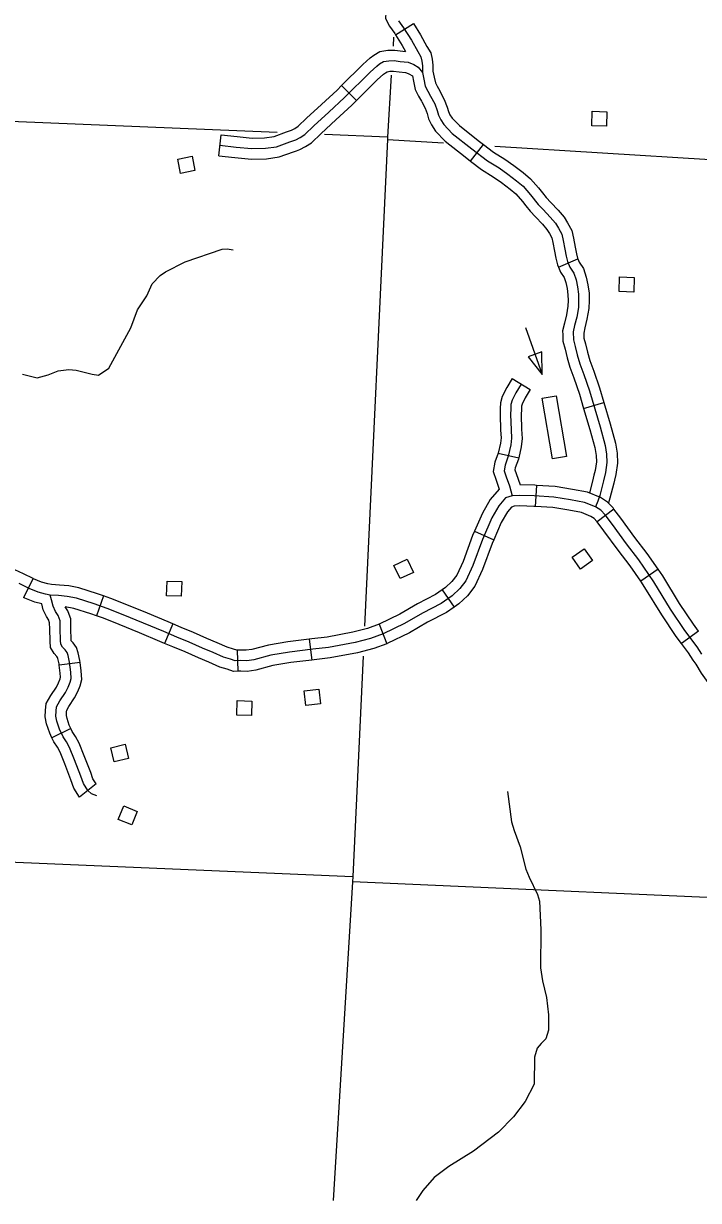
# Model space of a CAD drawing. Extents: x 653372 to 905732, y 627442 to 787275.
# Drawn here: x 877117 to 881918, y 627442 to 635816 of the extents above; entities that cross this region are included whole.
import ezdxf

# ---------------------------------------------------------------- set-up
doc = ezdxf.new("R2010")
doc.units = 0
for name, color, linetype in [('Level 32', 7, 'Continuous'), ('Level 35', 7, 'Continuous'), ('Level 4', 7, 'Continuous'), ('Level 45', 7, 'Continuous'), ('Level 5', 7, 'Continuous'), ('Level 56', 7, 'Continuous')]:
    doc.layers.add(name, color=color, linetype=linetype)

msp = doc.modelspace()

# ---------------------------------------------------------------- linework, layer by layer
at = {"layer": 'Level 32'}
for p, q in [((880592.4, 633288.8), (880720.9, 633211.4)), ((880493.4, 632758.9), (880639.7, 632725.7)), ((880767, 632529.4), (880756.9, 632379.7)), ((881316.8, 632361), (881197.3, 632270.3)), ((880325.5, 632202.8), (880463, 632143)), ((881631.2, 631932.4), (881507.3, 631847.7)), ((877184.6, 631866), (877117.3, 631732)), ((877685.7, 631743.3), (877635.2, 631602.1)), ((880094.7, 631785.9), (880179.7, 631662.3)), ((878179.1, 631543.6), (878120.5, 631405.5)), ((879647.2, 631542.8), (879700.2, 631402.4)), ((881917.9, 631493.1), (881797.8, 631403.3)), ((879150.1, 631435.7), (879168.8, 631286.8)), ((878636.8, 631356.6), (878641.7, 631206.7)), ((877520, 631269.5), (877371.2, 631250.3)), ((877454.1, 630799), (877319.1, 630733.7)), ((877632.7, 630406.2), (877515.8, 630310.1))]:
    msp.add_line(p, q, dxfattribs=at)
for points in [[(880592.4, 633288.8), (880554.1, 633225.2), (880522.8, 633162.7), (880509.7, 633116.1), (880508.4, 633075.8), (880507.2, 633033), (880509.9, 632922.4), (880513.5, 632867), (880509.4, 632829.4), (880493.4, 632758.9)], [(880656.7, 633250.1), (880619.9, 633189), (880593, 633135.4), (880584.3, 633104.6), (880583.4, 633073.5), (880582.2, 633032.8), (880584.8, 632925.8), (880588.8, 632865.4), (880583.5, 632817), (880565.6, 632737.8), (880542.3, 632674.4), (880535.2, 632633.8), (880549.5, 632590.6), (880572.8, 632525.8), (880593.7, 632454.8)], [(880720.9, 633211.4), (880685.6, 633152.8), (880663.3, 633108.2), (880659, 633093.1), (880658.4, 633071.3), (880657.2, 633032.5), (880659.7, 632929.2), (880664.1, 632863.8), (880657.6, 632804.6), (880639.7, 632725.7)], [(880493.5, 632759.1), (880469.6, 632693.9), (880458.1, 632628.1), (880478.6, 632566.2), (880501.3, 632503)], [(880639.7, 632725.7), (880637.6, 632716.6), (880615, 632654.9), (880612.3, 632639.5), (880620.4, 632615), (880649.8, 632533.4)], [(880501.3, 632503), (880436.5, 632428.4), (880381.4, 632331.5), (880325.5, 632202.8)], [(880767, 632529.4), (880753.3, 632530.3), (880649.8, 632533.4)], [(881316.8, 632361), (881310.9, 632368.7), (881271.5, 632410.6), (881221, 632442.8), (881128.3, 632480.5), (881021.7, 632500.6), (880898.3, 632520.5), (880767, 632529.4)], [(881186.4, 632375.9), (881107, 632408.2), (881008.8, 632426.8), (880889.8, 632445.9), (880749.7, 632455.3), (880645.8, 632458.5), (880593.7, 632454.8), (880546.5, 632440.6), (880498, 632384.9), (880448.6, 632297.9), (880381.6, 632143.9), (880313.6, 631958.6), (880263.6, 631850.9), (880220.4, 631794.9), (880166.9, 631744.5), (880087.2, 631689.7), (879955.2, 631620.8), (879828.2, 631546.6), (879675.2, 631473.2), (879585.8, 631439.4), (879475.8, 631411.5), (879287.6, 631375.5), (879175.7, 631363.3), (879008.7, 631342.3), (878875.4, 631320.3), (878754.9, 631287.5), (878705.3, 631281.2), (878663.7, 631282.4), (878622.1, 631281.1), (878588.7, 631292.5), (878539.7, 631307), (878465.3, 631340.4), (878390.9, 631371.3), (878295.9, 631413.1), (878208.7, 631449.6), (878116.3, 631488.8), (877971.2, 631550.3), (877824.8, 631609.4), (877711.8, 631654.4), (877619.3, 631687.4), (877493.3, 631727.4), (877428.4, 631739.5), (877366.2, 631745.4), (877307.2, 631749.2), (877273, 631756), (877221.4, 631770.5), (877157.2, 631795.9), (877085.5, 631831.8)], [(880756.9, 632379.7), (880746, 632380.4), (880647.3, 632383.4), (880607.3, 632380.6), (880588.9, 632375.1), (880559.5, 632341.3), (880515.8, 632264.3), (880463, 632143)], [(881197.3, 632270.3), (881196.2, 632271.7), (881175.1, 632294.2), (881151.8, 632309), (881085.7, 632335.9), (880995.8, 632352.9), (880881.3, 632371.3), (880756.9, 632379.7)], [(881943, 631327.7), (881908.2, 631380.8), (881820.7, 631497.9), (881719.5, 631648.2), (881600.6, 631844.2), (881493.5, 632000.9), (881405.9, 632112.8), (881306.1, 632251), (881253.6, 632320.2), (881223.3, 632352.4), (881186.4, 632375.9)], [(881631.2, 631932.4), (881554.1, 632045.2), (881465.8, 632157.9), (881366.3, 632295.7), (881316.8, 632361)], [(881507.3, 631847.7), (881433, 631956.6), (881345.9, 632067.7), (881245.8, 632206.4), (881197.3, 632270.3)], [(880325.5, 632202.8), (880311.9, 632171.8), (880244.3, 631987.4), (880199.1, 631890.1), (880164.6, 631845.5), (880119.6, 631803), (880094.7, 631785.9)], [(880463, 632143), (880451.3, 632116), (880383, 631929.9), (880328.1, 631811.6), (880276.1, 631744.4), (880214.1, 631686), (880179.7, 631662.3)], [(877184.6, 631866), (877118.1, 631899.4), (877025.6, 631942.4), (876906.2, 631990.4), (876803.4, 632036.1), (876731.4, 632059.5), (876672.2, 632067.4)], [(881917.9, 631493.1), (881881.9, 631541.3), (881782.7, 631688.6), (881663.7, 631884.8), (881631.2, 631932.4)], [(877685.7, 631743.3), (877643.2, 631758.5), (877511.6, 631800.3), (877438.8, 631813.8), (877372.2, 631820.2), (877317, 631823.7), (877290.5, 631829), (877245.4, 631841.7), (877187.8, 631864.4), (877184.6, 631866)], [(881797.8, 631403.3), (881759.6, 631454.5), (881656.3, 631607.7), (881537.5, 631803.6), (881507.3, 631847.7)], [(877639.7, 630320.6), (877599.6, 630334.5), (877574.3, 630358.1), (877542.8, 630408.6), (877524.7, 630460.9), (877480, 630576.4), (877444.6, 630663.8), (877422.3, 630704.1), (877398.7, 630741.3), (877373, 630794.4), (877353.8, 630851.8), (877347.3, 630887.5), (877348.4, 630923), (877351.8, 630953.4), (877375.9, 630995.8), (877415.8, 631055.5), (877434.6, 631093), (877448.4, 631128.2), (877456.8, 631155.8), (877453.1, 631201.6), (877444.1, 631271.4), (877433.8, 631319), (877426.5, 631340.4), (877412.2, 631360.2), (877395, 631378.5), (877382.9, 631399.2), (877380.9, 631424.9), (877378.7, 631511), (877377.8, 631566.5), (877370.8, 631584.8), (877364.3, 631603.1), (877345.6, 631632.2), (877327.7, 631669.9), (877316.4, 631715.9), (877307.2, 631749.2)], [(878179.1, 631543.6), (878145.6, 631557.8), (877999.9, 631619.6), (877852.7, 631679), (877738.3, 631724.5), (877685.7, 631743.3)], [(880094.7, 631785.9), (880048.5, 631754.1), (879918.9, 631686.5), (879793, 631612.9), (879645.7, 631542.2), (879647.2, 631542.8)], [(877246.6, 631685.5), (877197.4, 631699.4), (877126.5, 631727.3), (877117.3, 631732)], [(877371.2, 631250.3), (877370.1, 631258.6), (877361.4, 631298.9), (877359.1, 631305.6), (877354.3, 631312.3), (877334.5, 631333.3), (877309.6, 631376.1), (877305.9, 631420.9), (877303.7, 631509.4), (877303, 631552), (877300.4, 631558.9), (877296.5, 631569.9), (877279.9, 631595.6), (877256.6, 631644.6), (877246.6, 631685.5)], [(877635.2, 631602.1), (877595.3, 631616.4), (877475, 631654.5), (877413, 631666.1)], [(877520, 631269.5), (877518.1, 631284.1), (877506.2, 631339), (877493.9, 631375.2), (877470.2, 631408.1), (877456.3, 631422.8), (877455.8, 631428.9), (877453.7, 631512.5), (877452.6, 631581), (877441.1, 631610.8), (877432.2, 631636.3), (877413, 631666.1)], [(880179.7, 631662.3), (880126, 631625.3), (879991.5, 631555.2), (879863.4, 631480.3), (879704.7, 631404.1), (879700.2, 631402.4)], [(878120.5, 631405.5), (878087, 631419.7), (877942.5, 631481), (877796.9, 631539.7), (877685.3, 631584.2), (877635.2, 631602.1)], [(878636.8, 631356.6), (878633.4, 631356.5), (878611.4, 631364), (878565.8, 631377.4), (878495.1, 631409.3), (878420.4, 631440.2), (878325.5, 631482), (878237.7, 631518.7), (878179.1, 631543.6)], [(879647.2, 631542.8), (879563.3, 631511.1), (879459.5, 631484.8), (879276.4, 631449.8), (879166.9, 631437.8), (879150.1, 631435.7)], [(878641.7, 631206.7), (878610.9, 631205.7), (878565.9, 631221), (878513.6, 631236.5), (878435.6, 631271.5), (878361.4, 631302.3), (878266.4, 631344.2), (878179.6, 631380.4), (878120.5, 631405.5)], [(879150.1, 631435.7), (878997.9, 631416.5), (878859.4, 631393.7), (878740.2, 631361.2), (878701.7, 631356.3), (878663.7, 631357.5), (878636.8, 631356.6)], [(879700.2, 631402.4), (879608.3, 631367.8), (879492.1, 631338.3), (879298.7, 631301.3), (879184.4, 631288.8), (879168.8, 631286.8)], [(882129.3, 630977.7), (882069.6, 631032.8), (881998.9, 631110.7), (881939.8, 631193.9), (881902, 631257.1), (881881.5, 631284.8), (881846.8, 631337.8), (881797.8, 631403.3)], [(877319.1, 630733.7), (877303.4, 630766.1), (877281, 630833), (877272.1, 630881.8), (877273.5, 630928.4), (877279, 630977.1), (877312, 631035.2), (877350.8, 631093.3), (877366.1, 631123.6), (877377.5, 631152.8), (877380.9, 631164), (877378.5, 631193.8), (877371.2, 631250.3)], [(877454.1, 630799), (877442.6, 630822.7), (877426.6, 630870.5), (877422.5, 630893.2), (877423.2, 630917.7), (877424.6, 630929.7), (877439.8, 630956.4), (877480.7, 631017.7), (877503.2, 631062.4), (877519.3, 631103.5), (877532.7, 631147.6), (877527.7, 631209.4), (877520, 631269.5)], [(879168.8, 631286.8), (879019.5, 631268.1), (878891.4, 631246.9), (878769.5, 631213.8), (878708.9, 631206), (878663.8, 631207.4), (878641.7, 631206.7)], [(877515.8, 630310.1), (877474.7, 630376.1), (877454.3, 630435.1), (877410.3, 630548.8), (877376.7, 630631.5), (877357.8, 630665.8), (877333.1, 630704.8), (877319.1, 630733.7)], [(877632.7, 630406.2), (877610.9, 630441.1), (877595.2, 630486.7), (877549.7, 630604), (877512.4, 630696.1), (877486.9, 630742.3), (877464.3, 630777.8), (877454.1, 630799)]]:
    msp.add_lwpolyline(points, dxfattribs=at)
at = {"layer": 'Level 35'}
for points in [[(877109.1, 633320.1), (877213.7, 633294.8), (877291.9, 633316.9), (877363.2, 633344), (877439.3, 633355.1), (877492.1, 633348.4), (877606.6, 633320), (877650.5, 633314.4), (877725.1, 633363.5), (877880.8, 633650.8), (877927.5, 633778.3), (877994.8, 633878.5), (878033, 633963.1), (878088.7, 634022.4), (878126.1, 634050), (878266.9, 634120.3), (878529.8, 634209.1)], [(878529.8, 634209.1), (878565.8, 634212.7), (878608.7, 634205.1)], [(880560, 630350.7), (880589.3, 630136.2), (880607.5, 630073), (880649.1, 629957.4), (880691.1, 629798.8), (880713.4, 629742.5), (880773.8, 629618.7), (880788.2, 629570.5), (880796.8, 629367.3), (880794.5, 629096.3), (880809.4, 629005), (880837.9, 628886.6), (880852.4, 628763.4), (880852.1, 628653.4), (880833.4, 628592.6), (880798, 628559), (880770.6, 628524.3), (880752.9, 628461.5), (880749.6, 628268.5), (880685.2, 628145.2), (880603, 628037.2), (880495.9, 627928.5), (880318.5, 627791.6), (880143.4, 627682.8), (880037.6, 627604.1), (879958.6, 627512), (879909.4, 627441.6)]]:
    msp.add_lwpolyline(points, dxfattribs=at)
at = {"layer": 'Level 4'}
for p, q in [((879763, 635736), (879890.2, 635815.6)), ((880296.8, 634837.2), (880388.6, 634955.8)), ((880922.4, 634081.9), (881059.9, 634142)), ((881101.4, 633076.1), (881245.2, 633118.8))]:
    msp.add_line(p, q, dxfattribs=at)
for points in [[(879939.6, 636129.8), (879942.9, 636113.9), (879942.5, 636102.8), (879940.4, 636084), (879939.7, 636080.7), (879928.9, 636070.5), (879918.4, 636062.6), (879885.2, 636048.8), (879811.1, 636018.7), (879770.6, 635998.8), (879722.3, 635971), (879699.5, 635928.6), (879694.2, 635894.6), (879692.9, 635850.4), (879719.8, 635795.9), (879758.1, 635743.8), (879763, 635736)], [(879784.1, 635835), (879820.2, 635785.9), (879876, 635696.9), (879921.6, 635616.1), (879943.4, 635577.9), (879950.8, 635548.4), (879954, 635514.9), (879954.6, 635466.9)], [(879890.2, 635815.6), (879940.5, 635735.2), (879986.8, 635653.1), (880013.6, 635606.2), (880025, 635561.2), (880029, 635519), (880029.5, 635476.1), (880039.2, 635435.1), (880046.6, 635393.1), (880058.5, 635369), (880077.6, 635336.2), (880081.6, 635328.7)], [(879749.4, 635718.3), (879745.6, 635654.5)], [(879763, 635736), (879811.5, 635658.5), (879834.6, 635617.5)], [(879733.2, 635448.1), (879706.8, 635008), (879705.8, 634990.9), (879543.6, 631528.2)], [(879883.4, 635442.4), (879892.2, 635404.8), (879902.6, 635346), (879926.2, 635298), (879946.8, 635262.8), (879949.5, 635257.7)], [(879954.6, 635466.9), (879965.7, 635419.9), (879974.6, 635369.5), (879992.3, 635333.5), (880012.2, 635299.5), (880041.8, 635244.3), (880059.2, 635197.9), (880068.7, 635164.2), (880084.3, 635130.3), (880106.3, 635096.2), (880167, 635033.8), (880305.7, 634925.2), (880417.8, 634838.3), (880499.8, 634787.8), (880561.1, 634744.2), (880624.4, 634696.4), (880671.2, 634657.4), (880723.7, 634597.4), (880778, 634528.9), (880813.8, 634491.5), (880864.3, 634437.8), (880900.6, 634394.9), (880922.5, 634358.8), (880946.3, 634316.3), (880955.4, 634272.2), (880968.1, 634211.2), (880977.1, 634160.8), (880986.4, 634123), (881003.9, 634082.8), (881031.9, 634040.2), (881047.1, 633991.7), (881058.2, 633943.3), (881065, 633890.9), (881065.7, 633844.9), (881064.2, 633795.7), (881051.7, 633727.2), (881037.4, 633667), (881026.6, 633621.2), (881028, 633565.8), (881041.7, 633516.8), (881056.1, 633457.6), (881075.1, 633394.4), (881102, 633318.4), (881142.3, 633201.5), (881218.2, 632946.6), (881253.8, 632814), (881264.5, 632751), (881266.9, 632692.4), (881256.4, 632621.8), (881242.1, 632562.2), (881216, 632458.6), (881202.3, 632417.2), (881186.4, 632375.9)], [(879949.5, 635257.7), (879973.4, 635213.3), (879987.9, 635174.6), (879998.1, 635138.1), (880018.5, 635094.1), (880047.3, 635049.3), (880116.8, 634977.9), (880259.6, 634866.1), (880296.8, 634837.2)], [(880081.6, 635328.7), (880110.3, 635275.3), (880130.6, 635221.1), (880139.3, 635190.2), (880150.2, 635166.5), (880165.3, 635143.1), (880217.2, 635089.8), (880351.7, 634984.4), (880388.6, 634955.8)], [(880388.6, 634955.8), (880460.6, 634900.1), (880541.3, 634850.4), (880605.5, 634804.7), (880671, 634755.2), (880723.8, 634711.2), (880781.3, 634645.4), (880808.2, 634611.5)], [(880296.8, 634837.2), (880375.1, 634776.6), (880458.4, 634725.3), (880516.7, 634683.8), (880577.7, 634637.6), (880618.6, 634603.6), (880666, 634549.4), (880690.7, 634518.3)], [(880808.2, 634611.5), (880834.6, 634578.2), (880868.2, 634543.2), (880920.3, 634487.8), (880961.7, 634438.8), (880987.3, 634396.5), (881017.4, 634342.8), (881028.8, 634287.4), (881041.8, 634225.5), (881050.5, 634176.3), (881057.7, 634147.1), (881059.9, 634142)], [(880690.7, 634518.3), (880721.4, 634479.6), (880759.4, 634439.9), (880808.4, 634387.8), (880839.5, 634351), (880857.7, 634321), (880875.1, 634289.8), (880881.9, 634256.9), (880894.5, 634197), (880903.6, 634145.3), (880915.1, 634098.8), (880922.4, 634082)], [(880922.4, 634081.9), (880937.8, 634046.9), (880963.5, 634007.7), (880974.7, 633972), (880984.3, 633930.1), (880990, 633885.5), (880990.7, 633845.5), (880989.4, 633803.6), (880978.3, 633742.6), (880964.4, 633684.3), (880951.3, 633628.9), (880952.1, 633601.1)], [(881059.9, 634142), (881070.1, 634118.6), (881100.3, 634072.6), (881119.6, 634011.3), (881132.1, 633956.5), (881139.9, 633896.3), (881140.7, 633844.4), (881139, 633787.8), (881125.1, 633711.7), (881110.3, 633649.7), (881101.8, 633613.5), (881102, 633605.1)], [(880952.1, 633601.1), (880953.3, 633554.6), (880969.1, 633497.9), (880983.7, 633438), (881003.8, 633371.1), (881031.2, 633293.7), (881070.9, 633178.6), (881101.4, 633076.1)], [(881102, 633605.1), (881102.8, 633577), (881114.3, 633535.8), (881128.5, 633477.3), (881146.4, 633417.7), (881172.8, 633343.2), (881213.8, 633224.5), (881245.2, 633118.8)], [(881101.4, 633076.1), (881146, 632926.2), (881180.5, 632797.9), (881189.7, 632743.2), (881191.7, 632696.4), (881182.7, 632636), (881174.3, 632601)], [(881245.2, 633118.8), (881290.3, 632967), (881327.2, 632830), (881339.2, 632758.8), (881342.1, 632688.5), (881330.1, 632607.5), (881320.1, 632566)], [(881174.3, 632601), (881169.3, 632580.1), (881142.7, 632474.6)], [(881320.1, 632566), (881314.9, 632544.3), (881288.1, 632437.6), (881277.1, 632404.6)], [(879533.6, 631314.9), (879460.2, 629747.1), (879458.3, 629707.6), (879318.7, 627441.6)]]:
    msp.add_lwpolyline(points, dxfattribs=at)
at = {"layer": 'Level 45'}
for p, q in [((879485.9, 635268), (879380.1, 635374.4)), ((878506.1, 634875.1), (878523.2, 635024.1))]:
    msp.add_line(p, q, dxfattribs=at)
for points in [[(879380.1, 635374.4), (879530.6, 635524), (879582.4, 635570.7), (879608, 635590), (879650.9, 635615.8), (879707.4, 635625.9), (879757.5, 635626.9), (879834.6, 635617.5)], [(878514.7, 634949.6), (878628.9, 634936.5), (878741.2, 634925.3), (878838.4, 634928.2), (878917.6, 634939.4), (879011.8, 634973.5), (879053.1, 634987.8), (879084.6, 635004.4), (879118.3, 635026.7), (879182.3, 635087), (879288.2, 635184.9), (879400, 635288.4), (879582.2, 635469.5), (879630.1, 635512.8), (879650, 635527.7), (879677.7, 635544.4), (879714.8, 635551), (879753.7, 635551.8), (879796.3, 635546.6), (879852.4, 635541.1), (879892.7, 635524.3), (879923.2, 635505.9), (879954.6, 635466.9)], [(879485.9, 635268), (879633.8, 635415), (879677.9, 635454.9), (879692, 635465.5), (879704.5, 635473), (879722.2, 635476.2), (879749.9, 635476.7), (879788, 635472.1), (879833.9, 635467.5), (879842, 635464.2)], [(879842, 635464.2), (879858.7, 635457.2), (879883.4, 635442.4)], [(879008.7, 635051.8), (879023.2, 635056.9), (879046.4, 635069), (879071.6, 635085.7), (879131.1, 635141.8), (879237.2, 635239.9), (879348.1, 635342.5), (879380.1, 635374.4)], [(879057.9, 634910.1), (879082.9, 634918.8), (879122.8, 634939.7), (879165.1, 634967.7), (879233.5, 635032.1), (879339.1, 635129.8), (879452, 635234.3), (879485.9, 635268)], [(878523.2, 635024.1), (878636.9, 635011), (878743.8, 635000.4), (878832, 635003.1), (878899.4, 635012.6), (878986.8, 635044.2), (879008.7, 635051.8)], [(878506.1, 634875.1), (878620.9, 634861.9), (878738.6, 634850.2), (878844.8, 634853.4), (878935.8, 634866.3), (879036.9, 634902.8), (879057.9, 634910.1)]]:
    msp.add_lwpolyline(points, dxfattribs=at)
at = {"layer": 'Level 5'}
for points in [[(878922.1, 635040.2), (874435.2, 635224.4)], [(879706.8, 635008), (879259.1, 635026.4)], [(879705.8, 634990.9), (880103.3, 634966.1)], [(880469.2, 634943.4), (884298.9, 634705.4)], [(874159.3, 629973), (879460.2, 629747.1)], [(882782.9, 629562.8), (879458.3, 629707.6)]]:
    msp.add_lwpolyline(points, dxfattribs=at)
at = {"layer": 'Level 56'}
for points in [[(881158.8, 635087.6), (881161.9, 635191.6), (881266.3, 635188.5), (881263.1, 635084.4)], [(878234.5, 634749.4), (878213.6, 634851.4), (878315.9, 634872.3), (878336.8, 634770.3)], [(881353.4, 633908.5), (881356.6, 634012.5), (881460.9, 634009.4), (881457.8, 633905.4)], [(880804, 633478.9), (880707.8, 633444.8), (880807, 633317.6)], [(880806.9, 633150.1), (880905.5, 633166.8), (880978.3, 632735.4), (880879.7, 632718.8)], [(881080.1, 631933.3), (881019.6, 632018), (881104.5, 632078.7), (881165, 631994)], [(879796, 631866), (879751.4, 631960), (879845.7, 632004.8), (879890.3, 631910.7)], [(878134.8, 631744.5), (878137.9, 631848.5), (878242.2, 631845.4), (878239.1, 631741.4)], [(879125.4, 630963.5), (879113.3, 631066.9), (879217, 631079), (879229.1, 630975.6)], [(878634.3, 630894.4), (878637.5, 630998.5), (878741.8, 630995.3), (878738.7, 630891.3)], [(877762.6, 630561.8), (877737.9, 630662.9), (877839.3, 630687.7), (877864, 630586.6)], [(877790.2, 630153.1), (877830, 630249.2), (877926.4, 630209.3), (877886.6, 630113.1)]]:
    msp.add_lwpolyline(points, close=True, dxfattribs=at)
msp.add_lwpolyline([(880688.5, 633652.1), (880807, 633317.6)], dxfattribs=at)

doc.saveas('drawing.dxf')
